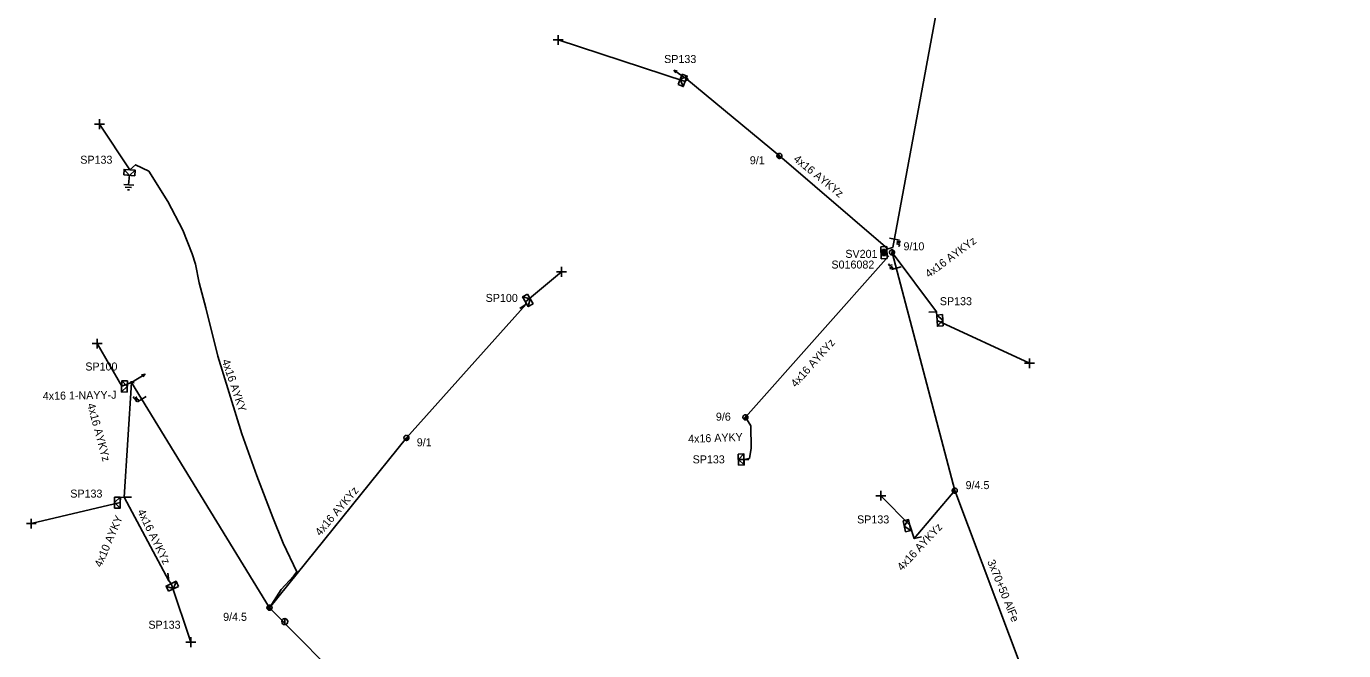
# Model space of a CAD drawing. Extents: x -717562 to -713845, y -1151196 to -1143903.
# Drawn here: x -717245.7 to -717081, y -1144293.2 to -1144215.2 of the extents above; entities that cross this region are included whole.
import ezdxf

# ---------------------------------------------------------------- set-up
doc = ezdxf.new("R2010")
doc.units = 0
for name, color, linetype in [('Vrstva 1', 7, 'Continuous'), ('Vrstva 10', 7, 'Continuous'), ('Vrstva 12', 7, 'Continuous'), ('Vrstva 13', 7, 'Continuous'), ('Vrstva 14', 7, 'Continuous'), ('Vrstva 15', 7, 'Continuous'), ('Vrstva 18', 7, 'Continuous'), ('Vrstva 2', 7, 'Continuous'), ('Vrstva 28', 7, 'Continuous'), ('Vrstva 29', 7, 'Continuous'), ('Vrstva 30', 7, 'Continuous'), ('Vrstva 31', 7, 'Continuous'), ('Vrstva 33', 7, 'Continuous'), ('Vrstva 34', 7, 'Continuous'), ('Vrstva 36', 7, 'Continuous'), ('Vrstva 52', 7, 'Continuous'), ('Vrstva 53', 7, 'Continuous'), ('Vrstva 54', 7, 'Continuous'), ('Vrstva 55', 7, 'Continuous'), ('Vrstva 59', 7, 'Continuous'), ('Vrstva 8', 7, 'Continuous'), ('Vrstva 9', 7, 'Continuous')]:
    doc.layers.add(name, color=color, linetype=linetype)

# ---------------------------------------------------------------- blocks, each defined once
blk = doc.blocks.new('NN440')
at = {"layer": 'Vrstva 2'}
for points in [[(0.63, 0), (0.63, 0.06), (0.62, 0.13), (0.6, 0.19), (0.58, 0.25), (0.55, 0.31), (0.51, 0.37), (0.47, 0.42), (0.42, 0.46), (0.37, 0.51), (0.32, 0.54), (0.26, 0.57), (0.2, 0.59), (0.13, 0.61), (0.07, 0.62), (0, 0.63), (-0.06, 0.62), (-0.13, 0.61), (-0.19, 0.59), (-0.26, 0.57), (-0.31, 0.54), (-0.37, 0.51), (-0.42, 0.46), (-0.47, 0.42), (-0.51, 0.37), (-0.54, 0.31), (-0.57, 0.25), (-0.6, 0.19), (-0.62, 0.13), (-0.63, 0.06), (-0.63, 0), (-0.63, -0.07), (-0.62, -0.14), (-0.6, -0.2), (-0.57, -0.26), (-0.54, -0.32), (-0.51, -0.37), (-0.47, -0.43), (-0.42, -0.47), (-0.37, -0.51), (-0.31, -0.55), (-0.26, -0.58), (-0.19, -0.6), (-0.13, -0.62), (-0.06, -0.63), (0, -0.63), (0.07, -0.63), (0.13, -0.62), (0.2, -0.6), (0.26, -0.58), (0.32, -0.55), (0.37, -0.51), (0.42, -0.47), (0.47, -0.43), (0.51, -0.37), (0.55, -0.32), (0.58, -0.26), (0.6, -0.2), (0.62, -0.14), (0.63, -0.07), (0.63, 0)], [(-0.63, 0), (0.63, 0)], [(-0.6, -0.18), (0.57, -0.18)], [(-0.51, -0.32), (0.5, -0.32)], [(-0.37, -0.47), (0.35, -0.47)]]:
    blk.add_lwpolyline(points, dxfattribs=at)
blk = doc.blocks.new('NN560')
at = {"layer": 'Vrstva 2'}
for points in [[(2, 0), (1.59, 0.14)], [(0, 0), (2, 0)], [(2, 0), (1.59, -0.13)]]:
    blk.add_lwpolyline(points, dxfattribs=at)
blk = doc.blocks.new('NN840')
at = {"layer": 'Vrstva 15'}
for points in [[(0, 0.62), (0, -0.63)], [(-0.75, -0.71), (-0.75, -0.66)], [(-0.73, -0.76), (-0.75, -0.71)], [(-0.66, -0.8), (-0.73, -0.76)], [(-0.63, -0.8), (-0.66, -0.8)], [(-0.56, -0.76), (-0.63, -0.8)], [(-0.54, -0.71), (-0.56, -0.76)], [(-0.54, -0.38), (-0.54, -0.71)], [(-0.33, -0.38), (-0.33, -0.8)], [(-0.33, -0.64), (-0.13, -0.38)], [(-0.26, -0.56), (-0.09, -0.8)]]:
    blk.add_lwpolyline(points, dxfattribs=at)
blk = doc.blocks.new('NN770')
at = {"layer": 'Vrstva 10'}
for p, q in [((0, 0.19), (0, 0.26)), ((0, -0.28), (0, 0.11))]:
    blk.add_line(p, q, dxfattribs=at)
blk.add_circle((0, -0.01), 0.375, dxfattribs=at)
blk = doc.blocks.new('NN800')
at = {"layer": 'Vrstva 1'}
for points in [[(-0.44, 0.44), (0.44, -0.44)], [(-0.44, -0.44), (0.44, 0.44)]]:
    blk.add_lwpolyline(points, dxfattribs=at)
blk = doc.blocks.new('NN620')
at = {"layer": 'Vrstva 8'}
for points in [[(0.75, 0), (-0.75, 0)], [(-0.75, 0), (-0.75, -0.75)], [(0.75, -0.75), (0.75, 0)], [(-0.75, -0.75), (0.75, -0.75)], [(0.37, -0.18), (-0.38, -0.18)], [(-0.38, -0.18), (-0.38, -0.56)], [(-0.38, -0.56), (0.37, -0.56)], [(0.32, -0.23), (-0.33, -0.23)], [(-0.33, -0.23), (-0.33, -0.51)], [(-0.33, -0.51), (0.32, -0.51)], [(0.27, -0.27), (-0.28, -0.27)], [(-0.28, -0.27), (-0.28, -0.46)], [(-0.28, -0.46), (0.27, -0.46)], [(0.23, -0.32), (-0.23, -0.32)], [(-0.23, -0.32), (-0.23, -0.42)], [(-0.23, -0.42), (0.23, -0.42)], [(-0.19, -0.37), (0.19, -0.37)], [(0.23, -0.42), (0.23, -0.32)], [(0.27, -0.46), (0.27, -0.27)], [(0.32, -0.51), (0.32, -0.23)], [(0.37, -0.56), (0.37, -0.18)]]:
    blk.add_lwpolyline(points, dxfattribs=at)
blk = doc.blocks.new('NN630')
at = {"layer": 'Vrstva 9'}
for points in [[(0, -0.7), (-0.7, 0)], [(-0.7, -0.7), (-0.7, 0), (0.7, 0), (0.7, -0.7)], [(-0.7, -0.7), (0.7, -0.7)], [(0, -0.7), (0.7, 0)]]:
    blk.add_lwpolyline(points, dxfattribs=at)
blk = doc.blocks.new('NN810')
at = {"layer": 'Vrstva 14'}
for points in [[(0, -0.64), (0, -1.89)], [(0.63, -1.89), (-0.62, -1.89)], [(0.39, -2.2), (-0.4, -2.2)], [(0, -2.52), (-0.12, -2.52)], [(0.14, -2.52), (0, -2.52)]]:
    blk.add_lwpolyline(points, dxfattribs=at)
blk = doc.blocks.new('NN500')
at = {"layer": 'Vrstva 2'}
for points in [[(0, -0.24), (0.02, -0.23), (0.05, -0.23), (0.07, -0.22), (0.09, -0.22), (0.12, -0.2), (0.14, -0.19), (0.16, -0.18), (0.17, -0.16), (0.19, -0.14), (0.2, -0.12), (0.21, -0.1), (0.22, -0.07), (0.23, -0.05), (0.23, -0.02), (0.23, 0), (0.23, 0.02), (0.23, 0.05), (0.22, 0.07), (0.21, 0.1), (0.2, 0.12), (0.19, 0.14), (0.17, 0.16), (0.16, 0.17), (0.14, 0.19), (0.12, 0.2), (0.09, 0.21), (0.07, 0.22), (0.05, 0.23), (0.02, 0.23), (0, 0.23), (-0.03, 0.23), (-0.05, 0.23), (-0.07, 0.22), (-0.1, 0.21), (-0.12, 0.2), (-0.14, 0.19), (-0.16, 0.17), (-0.18, 0.16), (-0.19, 0.14), (-0.2, 0.12), (-0.22, 0.1), (-0.22, 0.07), (-0.23, 0.05), (-0.23, 0.02), (-0.24, 0), (-0.23, -0.02), (-0.23, -0.05), (-0.22, -0.07), (-0.22, -0.1), (-0.2, -0.12), (-0.19, -0.14), (-0.18, -0.16), (-0.16, -0.18), (-0.14, -0.19), (-0.12, -0.2), (-0.1, -0.22), (-0.07, -0.22), (-0.05, -0.23), (-0.03, -0.23), (0, -0.24)], [(0, -0.24), (0.02, -0.23), (0.05, -0.23), (0.07, -0.22), (0.09, -0.22), (0.12, -0.2), (0.14, -0.19), (0.16, -0.18), (0.17, -0.16), (0.19, -0.14), (0.2, -0.12), (0.21, -0.1), (0.22, -0.07), (0.23, -0.05), (0.23, -0.02), (0.23, 0), (0.23, 0.02), (0.23, 0.05), (0.22, 0.07), (0.21, 0.1), (0.2, 0.12), (0.19, 0.14), (0.17, 0.16), (0.16, 0.17), (0.14, 0.19), (0.12, 0.2), (0.09, 0.21), (0.07, 0.22), (0.05, 0.23), (0.02, 0.23), (0, 0.23), (-0.03, 0.23), (-0.05, 0.23), (-0.07, 0.22), (-0.1, 0.21), (-0.12, 0.2), (-0.14, 0.19), (-0.16, 0.17), (-0.18, 0.16), (-0.19, 0.14), (-0.2, 0.12), (-0.22, 0.1), (-0.22, 0.07), (-0.23, 0.05), (-0.23, 0.02), (-0.24, 0), (-0.23, -0.02), (-0.23, -0.05), (-0.22, -0.07), (-0.22, -0.1), (-0.2, -0.12), (-0.19, -0.14), (-0.18, -0.16), (-0.16, -0.18), (-0.14, -0.19), (-0.12, -0.2), (-0.1, -0.22), (-0.07, -0.22), (-0.05, -0.23), (-0.03, -0.23), (0, -0.24)], [(0, -0.21), (0.02, -0.2), (0.04, -0.2), (0.06, -0.2), (0.08, -0.19), (0.1, -0.18), (0.12, -0.17), (0.14, -0.15), (0.15, -0.14), (0.16, -0.12), (0.18, -0.1), (0.19, -0.08), (0.19, -0.06), (0.2, -0.04), (0.2, -0.02), (0.2, 0), (0.2, 0.02), (0.2, 0.04), (0.19, 0.06), (0.19, 0.08), (0.18, 0.1), (0.16, 0.12), (0.15, 0.14), (0.14, 0.15), (0.12, 0.17), (0.1, 0.18), (0.08, 0.19), (0.06, 0.19), (0.04, 0.2), (0.02, 0.2), (0, 0.2), (-0.02, 0.2), (-0.04, 0.2), (-0.06, 0.19), (-0.08, 0.19), (-0.1, 0.18), (-0.12, 0.17), (-0.14, 0.15), (-0.15, 0.14), (-0.17, 0.12), (-0.18, 0.1), (-0.19, 0.08), (-0.2, 0.06), (-0.2, 0.04), (-0.21, 0.02), (-0.21, 0), (-0.21, -0.02), (-0.2, -0.04), (-0.2, -0.06), (-0.19, -0.08), (-0.18, -0.1), (-0.17, -0.12), (-0.15, -0.14), (-0.14, -0.15), (-0.12, -0.17), (-0.1, -0.18), (-0.08, -0.19), (-0.06, -0.2), (-0.04, -0.2), (-0.02, -0.2), (0, -0.21)], [(0, -0.18), (0.02, -0.18), (0.04, -0.17), (0.05, -0.17), (0.07, -0.16), (0.09, -0.15), (0.1, -0.14), (0.12, -0.13), (0.13, -0.12), (0.14, -0.1), (0.15, -0.09), (0.16, -0.07), (0.17, -0.05), (0.17, -0.04), (0.17, -0.02), (0.17, 0), (0.17, 0.02), (0.17, 0.04), (0.17, 0.05), (0.16, 0.07), (0.15, 0.09), (0.14, 0.1), (0.13, 0.12), (0.12, 0.13), (0.1, 0.14), (0.09, 0.15), (0.07, 0.16), (0.05, 0.17), (0.04, 0.17), (0.02, 0.17), (0, 0.18), (-0.02, 0.17), (-0.04, 0.17), (-0.06, 0.17), (-0.07, 0.16), (-0.09, 0.15), (-0.1, 0.14), (-0.12, 0.13), (-0.13, 0.12), (-0.14, 0.1), (-0.15, 0.09), (-0.16, 0.07), (-0.17, 0.05), (-0.17, 0.04), (-0.18, 0.02), (-0.18, 0), (-0.18, -0.02), (-0.17, -0.04), (-0.17, -0.05), (-0.16, -0.07), (-0.15, -0.09), (-0.14, -0.1), (-0.13, -0.12), (-0.12, -0.13), (-0.1, -0.14), (-0.09, -0.15), (-0.07, -0.16), (-0.06, -0.17), (-0.04, -0.17), (-0.02, -0.18), (0, -0.18)], [(0, -0.15), (0.01, -0.15), (0.03, -0.14), (0.04, -0.14), (0.06, -0.13), (0.07, -0.13), (0.08, -0.12), (0.1, -0.11), (0.11, -0.1), (0.12, -0.09), (0.13, -0.07), (0.13, -0.06), (0.14, -0.05), (0.14, -0.03), (0.14, -0.02), (0.14, 0), (0.14, 0.01), (0.14, 0.03), (0.14, 0.04), (0.13, 0.06), (0.13, 0.07), (0.12, 0.09), (0.11, 0.1), (0.1, 0.11), (0.08, 0.12), (0.07, 0.13), (0.06, 0.13), (0.04, 0.14), (0.03, 0.14), (0.01, 0.14), (0, 0.15), (-0.02, 0.14), (-0.03, 0.14), (-0.05, 0.14), (-0.06, 0.13), (-0.07, 0.13), (-0.09, 0.12), (-0.1, 0.11), (-0.11, 0.1), (-0.12, 0.09), (-0.13, 0.07), (-0.13, 0.06), (-0.14, 0.04), (-0.14, 0.03), (-0.15, 0.01), (-0.15, 0), (-0.15, -0.02), (-0.14, -0.03), (-0.14, -0.05), (-0.13, -0.06), (-0.13, -0.07), (-0.12, -0.09), (-0.11, -0.1), (-0.1, -0.11), (-0.09, -0.12), (-0.07, -0.13), (-0.06, -0.13), (-0.05, -0.14), (-0.03, -0.14), (-0.02, -0.15), (0, -0.15)], [(0, -0.12), (0.01, -0.12), (0.02, -0.11), (0.03, -0.11), (0.05, -0.11), (0.06, -0.1), (0.07, -0.09), (0.08, -0.09), (0.09, -0.08), (0.09, -0.07), (0.1, -0.06), (0.11, -0.05), (0.11, -0.04), (0.11, -0.02), (0.11, -0.01), (0.12, 0), (0.11, 0.01), (0.11, 0.02), (0.11, 0.04), (0.11, 0.05), (0.1, 0.06), (0.09, 0.07), (0.09, 0.08), (0.08, 0.09), (0.07, 0.09), (0.06, 0.1), (0.05, 0.11), (0.03, 0.11), (0.02, 0.11), (0.01, 0.12), (0, 0.12), (-0.01, 0.12), (-0.03, 0.11), (-0.04, 0.11), (-0.05, 0.11), (-0.06, 0.1), (-0.07, 0.09), (-0.08, 0.09), (-0.09, 0.08), (-0.1, 0.07), (-0.1, 0.06), (-0.11, 0.05), (-0.11, 0.04), (-0.12, 0.02), (-0.12, 0.01), (-0.12, 0), (-0.12, -0.01), (-0.12, -0.02), (-0.11, -0.04), (-0.11, -0.05), (-0.1, -0.06), (-0.1, -0.07), (-0.09, -0.08), (-0.08, -0.09), (-0.07, -0.09), (-0.06, -0.1), (-0.05, -0.11), (-0.04, -0.11), (-0.03, -0.11), (-0.01, -0.12), (0, -0.12)], [(0, -0.09), (0.01, -0.09), (0.02, -0.09), (0.03, -0.08), (0.03, -0.08), (0.04, -0.08), (0.05, -0.07), (0.06, -0.07), (0.06, -0.06), (0.07, -0.05), (0.07, -0.04), (0.08, -0.04), (0.08, -0.03), (0.08, -0.02), (0.09, -0.01), (0.09, 0), (0.09, 0.01), (0.08, 0.02), (0.08, 0.03), (0.08, 0.03), (0.07, 0.04), (0.07, 0.05), (0.06, 0.06), (0.06, 0.06), (0.05, 0.07), (0.04, 0.07), (0.03, 0.08), (0.03, 0.08), (0.02, 0.08), (0.01, 0.09), (0, 0.09), (-0.01, 0.09), (-0.02, 0.08), (-0.03, 0.08), (-0.04, 0.08), (-0.04, 0.07), (-0.05, 0.07), (-0.06, 0.06), (-0.07, 0.06), (-0.07, 0.05), (-0.08, 0.04), (-0.08, 0.03), (-0.08, 0.03), (-0.09, 0.02), (-0.09, 0.01), (-0.09, 0), (-0.09, -0.01), (-0.09, -0.02), (-0.08, -0.03), (-0.08, -0.04), (-0.08, -0.04), (-0.07, -0.05), (-0.07, -0.06), (-0.06, -0.07), (-0.05, -0.07), (-0.04, -0.08), (-0.04, -0.08), (-0.03, -0.08), (-0.02, -0.09), (-0.01, -0.09), (0, -0.09)], [(0, -0.06), (0, -0.06), (0.01, -0.06), (0.02, -0.05), (0.02, -0.05), (0.03, -0.05), (0.03, -0.05), (0.04, -0.04), (0.04, -0.04), (0.05, -0.03), (0.05, -0.03), (0.05, -0.02), (0.05, -0.02), (0.05, -0.01), (0.06, -0.01), (0.06, 0), (0.06, 0.01), (0.05, 0.01), (0.05, 0.02), (0.05, 0.02), (0.05, 0.03), (0.05, 0.03), (0.04, 0.04), (0.04, 0.04), (0.03, 0.05), (0.03, 0.05), (0.02, 0.05), (0.02, 0.05), (0.01, 0.06), (0, 0.06), (0, 0.06), (-0.01, 0.06), (-0.01, 0.06), (-0.02, 0.05), (-0.02, 0.05), (-0.03, 0.05), (-0.03, 0.05), (-0.04, 0.04), (-0.04, 0.04), (-0.05, 0.03), (-0.05, 0.03), (-0.05, 0.02), (-0.06, 0.02), (-0.06, 0.01), (-0.06, 0.01), (-0.06, 0), (-0.06, -0.01), (-0.06, -0.01), (-0.06, -0.02), (-0.05, -0.02), (-0.05, -0.03), (-0.05, -0.03), (-0.04, -0.04), (-0.04, -0.04), (-0.03, -0.05), (-0.03, -0.05), (-0.02, -0.05), (-0.02, -0.05), (-0.01, -0.06), (-0.01, -0.06), (0, -0.06)], [(0, -0.03), (0, -0.03), (0, -0.03), (0.01, -0.03), (0.01, -0.03), (0.01, -0.02), (0.02, -0.02), (0.02, -0.02), (0.02, -0.02), (0.02, -0.02), (0.02, -0.01), (0.02, -0.01), (0.03, -0.01), (0.03, -0.01), (0.03, 0), (0.03, 0), (0.03, 0), (0.03, 0.01), (0.03, 0.01), (0.02, 0.01), (0.02, 0.01), (0.02, 0.02), (0.02, 0.02), (0.02, 0.02), (0.02, 0.02), (0.01, 0.02), (0.01, 0.02), (0.01, 0.03), (0, 0.03), (0, 0.03), (0, 0.03), (0, 0.03), (-0.01, 0.03), (-0.01, 0.03), (-0.01, 0.02), (-0.02, 0.02), (-0.02, 0.02), (-0.02, 0.02), (-0.02, 0.02), (-0.02, 0.02), (-0.03, 0.01), (-0.03, 0.01), (-0.03, 0.01), (-0.03, 0.01), (-0.03, 0), (-0.03, 0), (-0.03, 0), (-0.03, -0.01), (-0.03, -0.01), (-0.03, -0.01), (-0.03, -0.01), (-0.02, -0.02), (-0.02, -0.02), (-0.02, -0.02), (-0.02, -0.02), (-0.02, -0.02), (-0.01, -0.03), (-0.01, -0.03), (-0.01, -0.03), (0, -0.03), (0, -0.03)], [(0.23, 0), (0.7, 0)]]:
    blk.add_lwpolyline(points, dxfattribs=at)
blk = doc.blocks.new('NN510')
at = {"layer": 'Vrstva 2'}
blk.add_lwpolyline([(0, 0), (0, 0.94)], dxfattribs=at)

msp = doc.modelspace()

# ---------------------------------------------------------------- linework, layer by layer
at = {"layer": 'Vrstva 1'}
for points in [[(-717137.33, -1144242.83), (-717130.54, -1144206.05), (-717125.88, -1144182.43), (-717122.25, -1144158.03), (-717113.17, -1144120.77), (-717112.25, -1144091.46), (-717102.3, -1144070.18), (-717095.42, -1144054.44), (-717084.26, -1144032.61)], [(-717137.45, -1144243.44), (-717129.6, -1144273.23), (-717119.36, -1144300.49), (-717102.15, -1144325.43), (-717081, -1144356.06)], [(-717142.08, -1144353.91), (-717164.45, -1144329.75), (-717194.36, -1144309.08), (-717215.26, -1144287.87), (-717232.51, -1144259.72)]]:
    msp.add_lwpolyline(points, dxfattribs=at)
at = {"layer": 'Vrstva 52'}
for points in [[(-717215.26, -1144287.87), (-717213.79, -1144285.61), (-717212.26, -1144283.91), (-717211.85, -1144283.4), (-717213.53, -1144279.79), (-717214.84, -1144276.61), (-717216.84, -1144271.37), (-717218.73, -1144266.12), (-717221.71, -1144256.41), (-717223.21, -1144250.36), (-717224.06, -1144247.24), (-717224.51, -1144244.91), (-717224.93, -1144243.64), (-717226.09, -1144240.64), (-717227.95, -1144237.06), (-717230.36, -1144233.27), (-717232, -1144232.49), (-717232.73, -1144233.11)], [(-717137.85, -1144243.89), (-717155.77, -1144264.06)], [(-717232.51, -1144259.72), (-717233.73, -1144260.18)], [(-717232.51, -1144259.72), (-717233.44, -1144274.05)], [(-717155.77, -1144264.06), (-717155.1, -1144265.11), (-717155.07, -1144267.91), (-717155.27, -1144269.21), (-717155.95, -1144269.32)], [(-717233.44, -1144274.05), (-717233.9, -1144274.1), (-717233.94, -1144274.73)]]:
    msp.add_lwpolyline(points, dxfattribs=at)
at = {"layer": 'Vrstva 54'}
for points in [[(-717137.33, -1144242.83), (-717137.95, -1144243), (-717151.52, -1144231.37), (-717163.09, -1144221.78), (-717163.29, -1144222.05)], [(-717137.45, -1144243.44), (-717131.9, -1144250.86), (-717131.81, -1144251.97)], [(-717215.26, -1144287.87), (-717198.14, -1144266.63), (-717183.18, -1144249.93), (-717183.28, -1144249.61)], [(-717233.44, -1144274.05), (-717227.85, -1144284.5), (-717227.56, -1144284.86)], [(-717129.6, -1144273.23), (-717134.67, -1144279.22), (-717135.24, -1144277.54)]]:
    msp.add_lwpolyline(points, dxfattribs=at)
at = {"layer": 'Vrstva 59'}
for points in [[(-717163.29, -1144222.05), (-717179.19, -1144216.88)], [(-717232.73, -1144233.11), (-717236.49, -1144227.4)], [(-717183.28, -1144249.61), (-717178.75, -1144245.88)], [(-717131.81, -1144251.97), (-717120.27, -1144257.31)], [(-717233.73, -1144260.18), (-717236.81, -1144254.85)], [(-717135.24, -1144277.54), (-717138.85, -1144273.86)], [(-717233.94, -1144274.73), (-717245.03, -1144277.36)], [(-717227.56, -1144284.86), (-717225.08, -1144292.18)]]:
    msp.add_lwpolyline(points, dxfattribs=at)

# ---------------------------------------------------------------- block references
at = {"layer": 'Vrstva 13'}
for name, p, rotation in [('NN560', (-717163.09, -1144221.78), 145.32658182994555), ('NN510', (-717183.18, -1144249.93), 123.46024720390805), ('NN510', (-717131.9, -1144250.86), 93.77649999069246), ('NN560', (-717232.51, -1144259.72), 32.18004165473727), ('NN510', (-717233.44, -1144274.05), -90), ('NN510', (-717134.67, -1144279.22), -77.93791666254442), ('NN510', (-717227.85, -1144284.5), 7.227365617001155)]:
    msp.add_blockref(name, p, dxfattribs=dict(at, rotation=rotation))
at = {"layer": 'Vrstva 13', "yscale": 0.5}
for name, p, xscale, rotation in [('NN500', (-717163.09, -1144221.78), 0.5, 90), ('NN440', (-717151.52, -1144231.37), 0.5, -35.76606385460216), ('NN440', (-717137.45, -1144243.44), 0.5000000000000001, 78.09896664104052), ('NN500', (-717232.51, -1144259.72), 0.5, -1.650000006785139), ('NN440', (-717155.77, -1144264.06), 0.5, 52.30390010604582), ('NN440', (-717198.14, -1144266.63), 0.49999999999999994, 46.832675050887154), ('NN440', (-717129.6, -1144273.23), 0.5, -74.00331948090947), ('NN440', (-717215.26, -1144287.87), 0.5, -57.81995821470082)]:
    msp.add_blockref(name, p, dxfattribs=dict(at, xscale=xscale, rotation=rotation))
at = {"layer": 'Vrstva 15', "rotation": -4.024435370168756}
msp.add_blockref('NN810', (-717232.73, -1144233.11), dxfattribs=at)
at = {"layer": 'Vrstva 18'}
for p, rotation in [((-717137.14, -1144241.78), 78.09896664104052), ((-717136.92, -1144245.42), -74.00331951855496), ((-717231.22, -1144261.77), -57.81995834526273)]:
    msp.add_blockref('NN840', p, dxfattribs=dict(at, rotation=rotation))
at = {"layer": 'Vrstva 28', "rotation": -89.56999573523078}
msp.add_blockref('NN620', (-717138.08, -1144243.47), dxfattribs=at)
at = {"layer": 'Vrstva 31'}
for p, rotation in [((-717163.29, -1144222.05), -110.86631382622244), ((-717232.73, -1144233.11), -3.964225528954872), ((-717183.28, -1144249.61), 120.39262491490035), ((-717131.81, -1144251.97), 93.77649999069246), ((-717233.73, -1144260.18), 87.47388316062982), ((-717155.95, -1144269.32), -87.63969451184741), ((-717233.94, -1144274.73), -90), ((-717135.24, -1144277.54), -77.93791666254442), ((-717227.56, -1144284.86), 24.96612507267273)]:
    msp.add_blockref('NN630', p, dxfattribs=dict(at, rotation=rotation))
at = {"layer": 'Vrstva 34'}
for p, rotation in [((-717179.19, -1144216.88), 44.99999995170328), ((-717236.49, -1144227.4), 44.99999995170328), ((-717178.75, -1144245.88), 45), ((-717236.81, -1144254.85), 44.99999995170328), ((-717120.27, -1144257.31), 45), ((-717155.95, -1144269.32), 45), ((-717138.85, -1144273.86), 45), ((-717245.03, -1144277.36), 44.99999995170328), ((-717225.08, -1144292.18), 44.99999995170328)]:
    msp.add_blockref('NN800', p, dxfattribs=dict(at, rotation=rotation))
at = {"layer": 'Vrstva 36'}
msp.add_blockref('NN770', (-717213.35, -1144289.6), dxfattribs=at)

# ---------------------------------------------------------------- texts
at = {"layer": 'Vrstva 12'}
for s, p in [('9/1', (-717155.22, -1144232.42)), ('9/10', (-717136.01, -1144243.18)), ('9/6', (-717159.46, -1144264.48)), ('9/1', (-717196.85, -1144267.69)), ('9/4.5', (-717128.25, -1144273.04)), ('9/4.5', (-717221.05, -1144289.51))]:
    msp.add_text(s, height=1, dxfattribs=at).set_placement(p)
at = {"layer": 'Vrstva 2'}
msp.add_text('3x70+50 AlFe', height=1, rotation=292.204, dxfattribs=at).set_placement((-717125.57, -1144282.09))
at = {"layer": 'Vrstva 29'}
msp.add_text('S016082', height=1, dxfattribs=at).set_placement((-717145.02, -1144245.46))
at = {"layer": 'Vrstva 30'}
msp.add_text('SV201', height=1, dxfattribs=at).set_placement((-717143.28, -1144244.12))
at = {"layer": 'Vrstva 33'}
for s, p in [('SP133', (-717165.93, -1144219.76)), ('SP133', (-717238.91, -1144232.35)), ('SP100', (-717188.24, -1144249.63)), ('SP133', (-717131.47, -1144250.04)), ('SP100', (-717238.28, -1144258.21)), ('SP133', (-717162.37, -1144269.82)), ('SP133', (-717240.16, -1144274.1)), ('SP133', (-717141.81, -1144277.33)), ('SP133', (-717230.39, -1144290.5))]:
    msp.add_text(s, height=1, dxfattribs=at).set_placement(p)
at = {"layer": 'Vrstva 53'}
for rotation, p in [(48.405, (-717149.47, -1144260.39)), (285.251, (-717238.06, -1144262.44))]:
    msp.add_text('4x16 AYKYz', height=1, rotation=rotation, dxfattribs=at).set_placement(p)
at = {"layer": 'Vrstva 54'}
for s, rotation, p in [('4x16 AYKY', 288.524, (-717221.23, -1144256.98)), ('4x16 1-NAYY-J', 0.954, (-717243.59, -1144261.89)), ('4x16 AYKY', 2.196, (-717162.92, -1144267.27)), ('4x10 AYKY', 66.707, (-717236.28, -1144282.89))]:
    msp.add_text(s, height=1, rotation=rotation, dxfattribs=at).set_placement(p)
at = {"layer": 'Vrstva 55'}
for rotation, p in [(321.009, (-717149.85, -1144231.92)), (36.562, (-717132.84, -1144246.66)), (49.658, (-717208.91, -1144278.97)), (296.194, (-717231.81, -1144275.83)), (46.937, (-717136.2, -1144283.34))]:
    msp.add_text('4x16 AYKYz', height=1, rotation=rotation, dxfattribs=at).set_placement(p)

doc.saveas('drawing.dxf')
